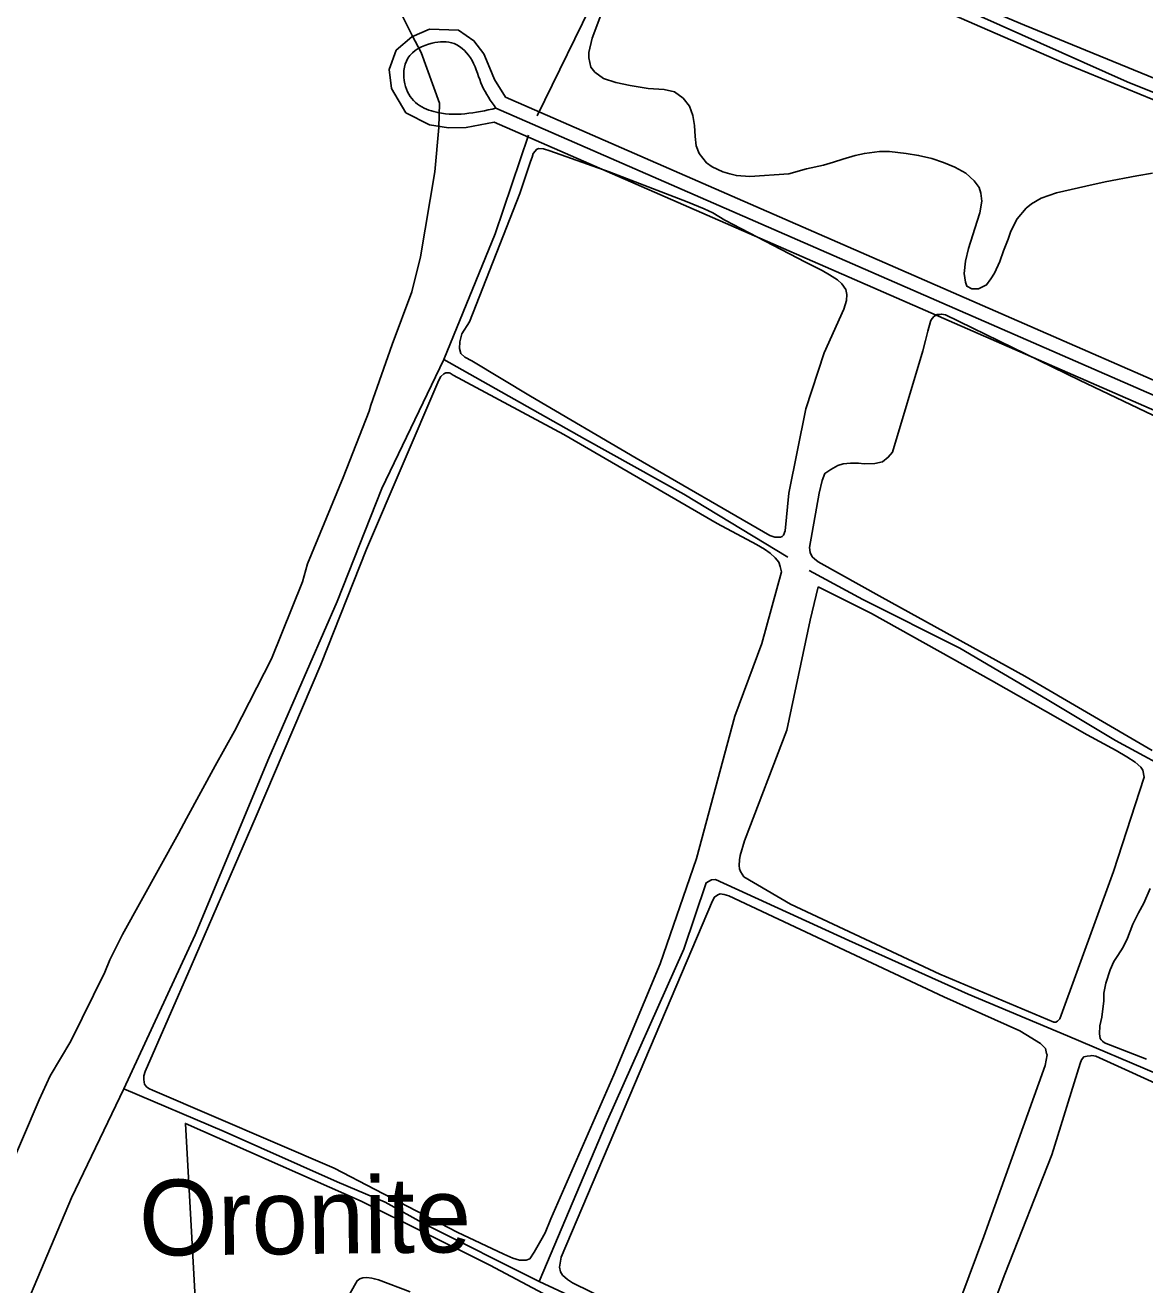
# Model space of a CAD drawing. Extents: x 3683613 to 3738215, y 469626 to 495384.
# Drawn here: x 3698541 to 3699768, y 479415 to 480796 of the extents above; entities that cross this region are included whole.
import ezdxf

# ---------------------------------------------------------------- set-up
doc = ezdxf.new("R2010")
doc.units = 0
for name, color, linetype in [('V-BLDG-IDEN', 7, 'Continuous'), ('V-ROAD-CNTR', 7, 'Continuous'), ('V-SITE-VEGE', 7, 'Continuous'), ('V-TOPO-SHOR', 7, 'Continuous')]:
    doc.layers.add(name, color=color, linetype=linetype)

msp = doc.modelspace()

# ---------------------------------------------------------------- linework, layer by layer
at = {"layer": 'V-ROAD-CNTR'}
for points in [[(3699067.4, 480716.5), (3699055.5, 480736), (3699050.3, 480748.4), (3699044, 480764.3), (3699032.9, 480778.4), (3699016.2, 480790.2), (3698984.2, 480791), (3698964.8, 480782.8), (3698947.9, 480768.1), (3698940.2, 480747.1), (3698942.8, 480726.3), (3698958.3, 480699.5), (3698984.4, 480686.4), (3699005.1, 480683), (3699024.6, 480683.6), (3699055.2, 480689.1)], [(3700375.3, 480145.4), (3699067.4, 480716.5)], [(3700373, 480130.1), (3699057.1, 480704.6)], [(3700363.2, 480118), (3699055.2, 480689.1)]]:
    msp.add_lwpolyline(points, dxfattribs=at)
msp.add_spline([(3699057.1, 480704.6), (3699042.1, 480729.1), (3699030.9, 480756.8), (3699011.3, 480775.3), (3698987.1, 480775.9), (3698960.7, 480759.3), (3698957.3, 480731.2), (3698969, 480710.9), (3698989.1, 480700.8), (3699023.1, 480698.5), (3699057.1, 480704.6)], degree=3, dxfattribs=at)
at = {"layer": 'V-SITE-VEGE'}
for points in [[(3699618.2, 480561.2), (3699613.2, 480548.3), (3699609, 480536.6), (3699603.2, 480523.7), (3699599.4, 480517.7), (3699594.6, 480511.1), (3699585.7, 480506.7), (3699578.6, 480506.6), (3699573.2, 480509.5), (3699571.7, 480514.1), (3699570, 480523.3), (3699571.7, 480536.9), (3699574.8, 480550.8), (3699584.5, 480580.9), (3699587.1, 480590.1), (3699589.4, 480602.7), (3699588.4, 480611.4), (3699586.4, 480617.6), (3699580.9, 480625.1), (3699572.1, 480633.4), (3699559.8, 480639.8), (3699547.5, 480645.1), (3699534.6, 480649.5), (3699520.2, 480652.9), (3699506.6, 480654.9), (3699488.3, 480657.1), (3699477.4, 480657), (3699460.9, 480655.1), (3699450.6, 480652.8), (3699437, 480648.8), (3699426.8, 480645.4), (3699415.9, 480642.3), (3699397.2, 480638), (3699378, 480632.8), (3699335.3, 480629.8), (3699320.6, 480630.7), (3699313.5, 480632.8), (3699305.6, 480634.9), (3699293.9, 480640.4), (3699287.8, 480644.7), (3699279.8, 480654.9), (3699276.4, 480663.3), (3699275.2, 480673.4), (3699274.8, 480685.6), (3699272.7, 480696.7), (3699269.1, 480706.7), (3699262.2, 480715.6), (3699252.8, 480722.5), (3699241.4, 480725.1), (3699224, 480726.2), (3699204.1, 480729.5), (3699188.3, 480732.8), (3699174.9, 480737), (3699165.3, 480744.2), (3699160.9, 480749.6), (3699158.8, 480759.9), (3699158.7, 480765.6), (3699162.6, 480781.2), (3699201.5, 480885.5)], [(3700518.4, 480827.9), (3700595.8, 480791.7), (3700605.9, 480786.1), (3700608.7, 480783.4), (3700609.2, 480781.5), (3700607.4, 480778.2), (3700603.1, 480771.7), (3700564.8, 480703.2), (3700503.2, 480587.7), (3700464.2, 480493.4), (3700445.1, 480442), (3700309.1, 480509), (3700073.7, 480611.1), (3699846.7, 480709.3), (3699636.3, 480795.5), (3699432.1, 480881.7)], [(3698954.3, 480806.3), (3698965.5, 480784.3), (3698975, 480765.7), (3698995.3, 480710), (3698994.7, 480683.3), (3698990.1, 480634.9), (3698974.4, 480541.7), (3698965, 480503.5), (3698943.5, 480445.5), (3698920.1, 480379.3), (3698918.3, 480372.6), (3698889.7, 480299.8), (3698850.5, 480205.5), (3698845, 480185.6), (3698811.1, 480101.2), (3698770.6, 480022), (3698749.6, 479984.1), (3698718.1, 479926.4), (3698709.3, 479909.9), (3698648, 479799.4), (3698633.9, 479771.4), (3698628.5, 479758.1), (3698591.5, 479682.2), (3698568.8, 479644.3), (3698556.5, 479617.9), (3698519.1, 479530.2)], [(3699533.5, 480817.3), (3699677.1, 480755), (3699819.5, 480696.5), (3699944.1, 480645.6), (3700048.4, 480593.4), (3700213.5, 480525.4), (3700341.9, 480476), (3700430.5, 480437.2)], [(3699776.3, 480633.4), (3699759.2, 480630.4), (3699724.7, 480624), (3699703.3, 480619.1), (3699671.1, 480611.9), (3699654.6, 480606), (3699644, 480599.9), (3699638.1, 480594.9), (3699628.2, 480583.3), (3699621.3, 480569.7), (3699618.2, 480561.2)], [(3699776.1, 480001), (3699636.7, 480082.4), (3699480.3, 480168.4), (3699410.2, 480207.5), (3699406.1, 480211), (3699403.4, 480213.1), (3699401.4, 480217.7), (3699400.8, 480223.1), (3699411.1, 480282.6), (3699414.5, 480296.5), (3699417.4, 480304.4), (3699424.1, 480308.8), (3699431.7, 480313), (3699437.6, 480315), (3699445.5, 480315.6), (3699454.5, 480315.7), (3699460.5, 480315), (3699472.4, 480315.4), (3699480.6, 480317.2), (3699487, 480322.1), (3699491.6, 480327.6), (3699524.7, 480438.7), (3699527.8, 480449.9), (3699530.4, 480460.3), (3699533.2, 480470.7), (3699534, 480472.6), (3699536.9, 480476.4), (3699540.5, 480478.6), (3699543.7, 480478.7), (3699545.1, 480479), (3699549.7, 480478.2), (3699696.4, 480406.7), (3699857, 480330)], [(3699199.6, 479388.8), (3699141, 479417.4), (3699135.5, 479421.2), (3699130, 479426), (3699127.8, 479429.8), (3699126.7, 479434.7), (3699128.7, 479445.6), (3699186.2, 479581.7), (3699294.3, 479836), (3699296.5, 479840.3), (3699300.2, 479842.6), (3699302.9, 479843.7), (3699307.3, 479843.2), (3699312.2, 479841.6), (3699548, 479731.1), (3699631.2, 479693.5), (3699637.7, 479689.8), (3699653.6, 479679.7), (3699659.1, 479674.3), (3699660.3, 479668.9), (3699660.9, 479667.3), (3699658.8, 479655.8), (3699591.7, 479468.4), (3699512.3, 479255.9)], [(3699770, 479662.7), (3699724, 479680.6), (3699721.6, 479682.5), (3699720.2, 479683.8), (3699719.1, 479685.4), (3699718.2, 479690.3), (3699718.9, 479699), (3699721, 479708.6), (3699723.2, 479726.5), (3699723.3, 479735), (3699725.4, 479745.9), (3699730.1, 479760.6), (3699734, 479769.6), (3699738.6, 479776.2), (3699744.2, 479785.3), (3699749.2, 479795.1), (3699755, 479810.7), (3699761.1, 479823), (3699766.9, 479833.7), (3699774, 479849.8)], [(3699861, 479081.8), (3699729.7, 479138.6), (3699549, 479221.6), (3699545.9, 479224), (3699544.3, 479226.1), (3699544, 479228.6), (3699543.9, 479231.8), (3699546.5, 479240.6), (3699566.4, 479298.7), (3699614.5, 479426.9), (3699666.1, 479557.8), (3699697.1, 479658), (3699698.5, 479661.8), (3699701.1, 479665.1), (3699704.9, 479666), (3699708.5, 479666.3), (3699709.8, 479666.6), (3699714.2, 479666.1), (3699888.7, 479586.8)], [(3699070.4, 478593.7), (3699138.2, 478754.7), (3699199.6, 478907.7), (3699221.2, 478955.3), (3699224.1, 478963.8), (3699224.6, 478968.1), (3699223.2, 478971.9), (3699220.1, 478976.2), (3699214.4, 478981), (3699070.8, 479048.5), (3698851.8, 479161.2), (3698737.7, 479216.5), (3698716.8, 479592.3), (3698909.3, 479507.2), (3699050.5, 479436.8), (3699184.3, 479365.6), (3699350.1, 479288.4), (3699481.2, 479225.7), (3699486.4, 479220.9), (3699489.7, 479217.1), (3699491.1, 479214.7), (3699491.7, 479212.8), (3699491.1, 479210.9)], [(3698963, 479407.6), (3698928.6, 479420.8), (3698924, 479421.8), (3698921, 479422.6), (3698915.8, 479423.3), (3698911.4, 479423), (3698907.9, 479421.8), (3698905, 479419.9), (3698865.4, 479349.5)]]:
    msp.add_lwpolyline(points, dxfattribs=at)
for points in [[(3699116.2, 480658), (3699181.2, 480634.9), (3699266.7, 480601.8), (3699285.3, 480594.4), (3699294.6, 480589.9), (3699307.7, 480581.9), (3699396.4, 480535.8), (3699414.5, 480526.7), (3699422.7, 480522), (3699431.2, 480516.6), (3699436.2, 480512.1), (3699440.3, 480506.1), (3699441.5, 480500.4), (3699441.3, 480493.9), (3699438.4, 480484.4), (3699416.8, 480436.5), (3699396.6, 480375.1), (3699378, 480282.9), (3699373.9, 480241.6), (3699372, 480236.9), (3699370.7, 480235.3), (3699368.8, 480234.4), (3699362.8, 480234.6), (3699357.1, 480236.4), (3699210.8, 480321.3), (3699094.9, 480389.1), (3699030.8, 480427.7), (3699022.9, 480431.9), (3699018.7, 480435.9), (3699017.3, 480441.1), (3699017.5, 480448.7), (3699019.8, 480457.2), (3699028.1, 480470.6), (3699083.3, 480611.1), (3699095.1, 480646.3), (3699096.9, 480650.9), (3699098, 480654.8), (3699099.9, 480657.5), (3699101.5, 480659.4), (3699103.9, 480660.5), (3699109.3, 480660.1)], [(3699010.3, 480412.2), (3699131.4, 480347.1), (3699299.6, 480249.6), (3699342.5, 480226.7), (3699351.3, 480221.4), (3699357.4, 480217.1), (3699363.1, 480212.1), (3699367, 480207.2), (3699368.4, 480202.3), (3699369.9, 480196.6), (3699348.6, 480118.1), (3699318.9, 480038.6), (3699276.9, 479882.5), (3699237.1, 479767.2), (3699186.4, 479645.6), (3699117.3, 479487.8), (3699110.9, 479472.5), (3699106.4, 479464), (3699103.5, 479458.8), (3699099, 479451.2), (3699094.2, 479444), (3699090.4, 479442.3), (3699082.8, 479442.5), (3699075.7, 479444.6), (3699065.6, 479449.1), (3699014.7, 479473.2), (3698879.7, 479543.2), (3698680.7, 479628.7), (3698677.4, 479630.3), (3698675.8, 479631.3), (3698674.4, 479632.4), (3698672.2, 479635.4), (3698671.6, 479637.3), (3698671.3, 479640.5), (3698671.5, 479644.3), (3698672.8, 479649), (3698723.2, 479764.6), (3698794.5, 479929), (3698865.2, 480095.2), (3698915.2, 480221.4), (3698994.4, 480406.5), (3698996.8, 480410.6), (3699000, 480413.4), (3699002.2, 480414.5), (3699005.7, 480414.6), (3699007, 480414.3)], [(3699410, 480180.3), (3699468.6, 480150.9), (3699600.1, 480077.6), (3699705, 480018), (3699736.5, 480000.8), (3699748.2, 479993.9), (3699757.3, 479988), (3699763.6, 479982.4), (3699765.8, 479979.1), (3699767.3, 479971.5), (3699733.6, 479868.1), (3699674.8, 479706.9), (3699672.3, 479704.4), (3699670.5, 479703.3), (3699668.3, 479703), (3699543.6, 479755.7), (3699379.8, 479832.5), (3699328.8, 479862.5), (3699325.2, 479868.2), (3699324.1, 479871.1), (3699323.5, 479874.9), (3699323.9, 479881.2), (3699324.7, 479885.8), (3699329.4, 479901.9), (3699375.9, 480023), (3699401.3, 480143.8)]]:
    msp.add_lwpolyline(points, close=True, dxfattribs=at)
at = {"layer": 'V-TOPO-SHOR'}
for points in [[(3699354.8, 481321.4), (3699335.5, 481258.5), (3699259.7, 481076.1), (3699222.2, 480965), (3699168.4, 480831.7), (3699102.3, 480696.3)], [(3700439.2, 480438.9), (3700276.5, 480509.1), (3700081.6, 480588.1), (3699928.4, 480661.5), (3699748.8, 480733.6), (3699538.2, 480827.6), (3699381.1, 480890), (3699222.2, 480965)], [(3699092.8, 480674.9), (3699056.3, 480566.8), (3699000.1, 480429.1), (3698932, 480287.9), (3698883.2, 480164.2), (3698808.3, 479992.4), (3698727.5, 479798.8), (3698649.6, 479630), (3698592.1, 479510.8), (3698505.9, 479307.8), (3698454.9, 479190.3), (3698385.7, 479027.6), (3698377.7, 479009.8), (3698373.8, 478999.4), (3698370.9, 478989.3), (3698368.8, 478979.5), (3698369.8, 478971.9), (3698371.5, 478964), (3698374.3, 478957.2), (3698387.7, 478934.2), (3698461.9, 478844.2), (3698526.9, 478764.5), (3698564.6, 478712.1), (3698573.8, 478686.2)], [(3699377, 480212.5), (3699262.8, 480281.8), (3699154.2, 480342.2), (3699000.1, 480429.1)], [(3700138.4, 479792), (3699970.1, 479889.2), (3699811.4, 479970.8), (3699735.9, 480011.8), (3699661.2, 480056.8), (3699565.2, 480113), (3699459.1, 480166.4), (3699400.4, 480198)], [(3699297.5, 479859.5), (3699293.1, 479859.2), (3699287.4, 479855.9), (3699262.8, 479783), (3699177.8, 479592.6), (3699104.5, 479418.9)], [(3700059.3, 479527.1), (3699931.7, 479578.3), (3699782.9, 479646), (3699683.2, 479688.3), (3699574.5, 479733.8), (3699443.8, 479792.5), (3699297.5, 479859.5)], [(3699842.3, 479071.9), (3699719, 479130.5), (3699543.3, 479210.5), (3699443, 479257.9), (3699268.4, 479342.6), (3699104.5, 479418.9), (3698979.2, 479481.8), (3698935.7, 479506), (3698883, 479528.2), (3698759.5, 479583.2), (3698649.6, 479630)]]:
    msp.add_lwpolyline(points, dxfattribs=at)

# ---------------------------------------------------------------- texts
at = {"layer": 'V-BLDG-IDEN'}
msp.add_text('Oronite', height=83, rotation=0.6237, dxfattribs=at).set_placement((3698666.4, 479447.2))

doc.saveas('drawing.dxf')
